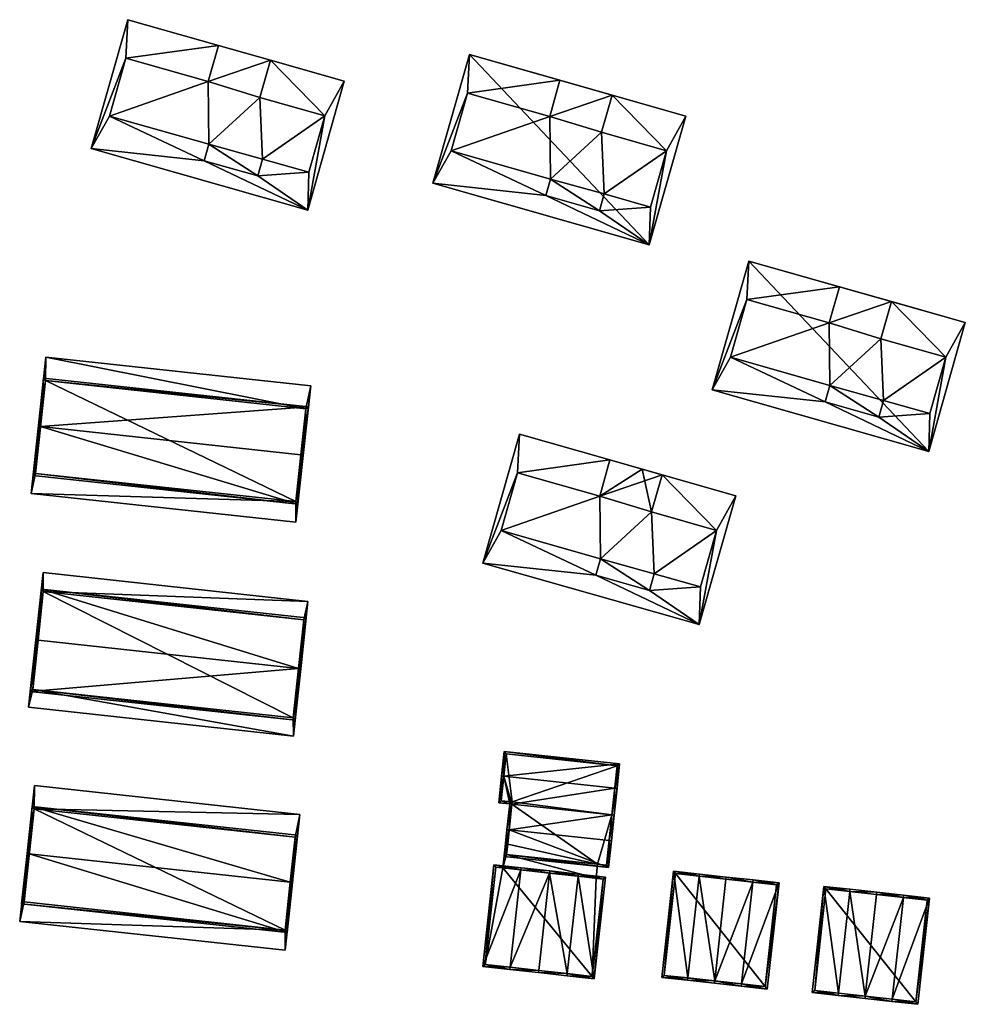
# Model space of a CAD drawing. Header units: inches. Extents: x 2685601 to 2690022, y 1235992 to 1239010.
# Tile 366 of 390: x 2689895 to 2690000, y 1237883 to 1237992. Entities that reach past the tile are written whole.
import ezdxf

# ---------------------------------------------------------------- set-up
doc = ezdxf.new("R2010")
doc.units = ezdxf.units.IN
doc.header["$MEASUREMENT"] = 0
doc.layers.add('Gebaeude Einzelhaus', color=10, linetype='Continuous')
doc.layers.add('Offenes Gebaeude', color=10, linetype='Continuous')

msp = doc.modelspace()

# ---------------------------------------------------------------- meshes
at = {"layer": 'Gebaeude Einzelhaus'}
mesh = msp.add_polyface(dxfattribs=at)
corners = [(2689921.7, 1237976.56, 540.943), (2689926.861, 1237975.093, 540.943), (2689928.645, 1237981.365, 540.943), (2689921.404, 1237983.424, 540.943), (2689915.641, 1237985.178, 540.943), (2689922.579, 1237987.558, 540.943), (2689915.741, 1237978.21, 540.943), (2689916.788, 1237989.205, 540.943), (2689904.69, 1237981.354, 540.943), (2689906.515, 1237987.774, 540.943), (2689921.169, 1237974.693, 540.943), (2689915.221, 1237976.384, 540.943), (2689902.649, 1237977.741, 537.784), (2689904.69, 1237981.354, 537.784), (2689906.515, 1237987.774, 537.784), (2689915.221, 1237976.384, 537.784), (2689915.741, 1237978.21, 537.784), (2689916.788, 1237989.204, 537.784), (2689915.641, 1237985.178, 537.784), (2689906.724, 1237992.066, 537.784), (2689926.721, 1237970.895, 537.784), (2689928.645, 1237981.365, 537.784), (2689930.795, 1237985.221, 537.784), (2689926.861, 1237975.093, 537.784), (2689921.169, 1237974.693, 537.784), (2689922.579, 1237987.557, 537.784), (2689921.404, 1237983.424, 537.784), (2689921.7, 1237976.56, 537.784), (2689922.579, 1237987.558, 525.927), (2689916.788, 1237989.205, 525.927), (2689915.741, 1237978.21, 525.927), (2689921.169, 1237974.693, 525.927), (2689915.221, 1237976.384, 525.927), (2689921.7, 1237976.56, 525.927), (2689915.641, 1237985.178, 525.927), (2689904.69, 1237981.354, 525.927), (2689921.404, 1237983.424, 525.927), (2689906.515, 1237987.774, 525.927), (2689928.645, 1237981.365, 525.927), (2689926.861, 1237975.093, 525.927), (2689926.721, 1237970.895, 525.927), (2689902.649, 1237977.741, 525.927), (2689930.795, 1237985.221, 525.927), (2689922.579, 1237987.557, 525.927), (2689906.724, 1237992.066, 525.927)]
mesh.append_faces([[corners[k] for k in face] for face in [(24, 23, 27), (21, 25, 26), (21, 22, 25), (15, 20, 24), (24, 20, 23), (23, 20, 21), (21, 20, 22), (15, 12, 20), (12, 14, 19), (19, 14, 17), (17, 14, 18), (16, 13, 15), (15, 13, 12), (12, 13, 14), (0, 6, 10), (10, 6, 11), (6, 4, 8), (8, 4, 9), (4, 5, 7), (0, 3, 6), (6, 3, 4), (4, 3, 5), (0, 2, 3), (0, 1, 2)]], dxfattribs={"color": 13})
mesh.append_faces([[corners[k] for k in face] for face in [(40, 38, 42), (42, 38, 43), (43, 38, 36), (40, 39, 38), (40, 31, 39), (39, 31, 33), (40, 32, 31), (32, 35, 30), (37, 29, 34), (37, 44, 29), (40, 41, 32), (32, 41, 35), (35, 41, 37), (37, 41, 44), (12, 19, 41), (41, 19, 44), (17, 29, 19), (19, 29, 44), (22, 42, 25), (25, 42, 43), (22, 20, 42), (42, 20, 40), (20, 12, 40), (40, 12, 41), (33, 38, 39), (33, 36, 38), (36, 34, 28), (28, 34, 29), (34, 35, 37), (33, 30, 36), (36, 30, 34), (34, 30, 35), (33, 31, 30), (30, 31, 32), (26, 25, 3), (3, 25, 5), (3, 2, 26), (26, 2, 21), (23, 21, 1), (1, 21, 2), (1, 0, 23), (23, 0, 27), (0, 10, 27), (27, 10, 24), (10, 11, 24), (24, 11, 15), (16, 15, 6), (6, 15, 11), (13, 16, 8), (8, 16, 6), (14, 13, 9), (9, 13, 8), (9, 4, 14), (14, 4, 18), (4, 17, 18), (4, 7, 17), (28, 17, 25), (25, 17, 5), (5, 17, 7), (28, 29, 17)]], dxfattribs={"color": 41})
mesh = msp.add_polyface(dxfattribs=at)
corners = [(2689964.709, 1237967.019, 538.636), (2689959.156, 1237970.816, 538.636), (2689953.209, 1237972.508, 538.636), (2689964.849, 1237971.216, 538.636), (2689959.688, 1237972.684, 538.636), (2689942.678, 1237977.478, 538.636), (2689953.729, 1237974.334, 538.636), (2689940.636, 1237973.865, 538.636), (2689944.503, 1237983.898, 538.636), (2689954.775, 1237985.328, 538.636), (2689953.629, 1237981.301, 538.636), (2689944.711, 1237988.19, 538.636), (2689966.633, 1237977.489, 538.636), (2689968.783, 1237981.345, 538.636), (2689960.566, 1237983.681, 538.636), (2689959.391, 1237979.548, 538.636), (2689953.629, 1237981.301, 541.795), (2689960.566, 1237983.681, 541.795), (2689954.775, 1237985.329, 541.795), (2689944.503, 1237983.898, 541.795), (2689942.678, 1237977.478, 541.795), (2689953.729, 1237974.334, 541.795), (2689959.391, 1237979.548, 541.795), (2689953.209, 1237972.508, 541.795), (2689959.156, 1237970.816, 541.795), (2689959.688, 1237972.684, 541.795), (2689964.849, 1237971.216, 541.795), (2689966.633, 1237977.489, 541.795), (2689964.709, 1237967.019, 527.211), (2689940.636, 1237973.865, 527.211), (2689968.783, 1237981.345, 527.211), (2689958.126, 1237984.375, 538.636), (2689944.711, 1237988.19, 527.211)]
mesh.append_faces([[corners[k] for k in face] for face in [(27, 22, 25), (26, 27, 25), (25, 22, 21), (24, 25, 21), (23, 24, 21), (22, 17, 16), (21, 22, 16), (20, 21, 16), (19, 20, 16), (16, 17, 18), (12, 14, 15), (12, 13, 14), (3, 0, 12), (12, 0, 13), (7, 8, 11), (11, 8, 9), (9, 8, 10), (7, 5, 8), (0, 2, 7), (7, 2, 5), (5, 2, 6), (4, 1, 3), (3, 1, 0), (0, 1, 2)]], dxfattribs={"color": 13})
mesh.append_faces([[corners[k] for k in face] for face in [(17, 31, 18), (18, 31, 9), (17, 14, 31), (17, 22, 14), (14, 22, 15), (12, 15, 27), (27, 15, 22), (27, 26, 12), (12, 26, 3), (26, 25, 3), (3, 25, 4), (25, 24, 4), (4, 24, 1), (24, 23, 1), (1, 23, 2), (23, 21, 2), (2, 21, 6), (21, 20, 6), (6, 20, 5), (8, 5, 19), (19, 5, 20), (19, 16, 8), (8, 16, 10), (16, 9, 10), (16, 18, 9), (28, 32, 30), (28, 29, 32), (7, 11, 29), (29, 11, 32), (31, 32, 9), (9, 32, 11), (14, 30, 31), (31, 30, 32), (14, 13, 30), (13, 0, 30), (30, 0, 28), (0, 7, 28), (28, 7, 29)]], dxfattribs={"color": 41})
mesh = msp.add_polyface(dxfattribs=at)
corners = [(2689995.773, 1237944.055, 537.215), (2689990.22, 1237947.853, 537.215), (2689984.273, 1237949.544, 537.215), (2689995.913, 1237948.253, 537.215), (2689990.751, 1237949.72, 537.215), (2689973.741, 1237954.514, 537.215), (2689984.793, 1237951.37, 537.215), (2689971.7, 1237950.901, 537.215), (2689975.566, 1237960.934, 537.215), (2689985.839, 1237962.364, 537.215), (2689984.693, 1237958.338, 537.215), (2689975.775, 1237965.226, 537.215), (2689997.696, 1237954.525, 537.215), (2689999.846, 1237958.381, 537.215), (2689991.63, 1237960.717, 537.215), (2689990.455, 1237956.584, 537.215), (2689984.693, 1237958.338, 540.374), (2689991.63, 1237960.718, 540.374), (2689985.839, 1237962.365, 540.374), (2689975.566, 1237960.934, 540.374), (2689973.741, 1237954.514, 540.374), (2689984.793, 1237951.37, 540.374), (2689990.455, 1237956.584, 540.374), (2689984.273, 1237949.544, 540.374), (2689990.22, 1237947.853, 540.374), (2689990.751, 1237949.72, 540.374), (2689995.913, 1237948.253, 540.374), (2689997.696, 1237954.525, 540.374), (2689999.846, 1237958.381, 525.347), (2689995.773, 1237944.055, 525.347), (2689975.775, 1237965.226, 525.347), (2689971.7, 1237950.901, 525.347)]
mesh.append_faces([[corners[k] for k in face] for face in [(27, 22, 25), (26, 27, 25), (25, 22, 21), (24, 25, 21), (23, 24, 21), (22, 17, 16), (21, 22, 16), (20, 21, 16), (19, 20, 16), (16, 17, 18), (12, 14, 15), (12, 13, 14), (3, 0, 12), (12, 0, 13), (7, 8, 11), (11, 8, 9), (9, 8, 10), (7, 5, 8), (0, 2, 7), (7, 2, 5), (5, 2, 6), (4, 1, 3), (3, 1, 0), (0, 1, 2)]], dxfattribs={"color": 13})
mesh.append_faces([[corners[k] for k in face] for face in [(14, 9, 17), (17, 9, 18), (17, 22, 14), (14, 22, 15), (12, 15, 27), (27, 15, 22), (27, 26, 12), (12, 26, 3), (4, 3, 25), (25, 3, 26), (1, 4, 24), (24, 4, 25), (2, 1, 23), (23, 1, 24), (23, 21, 2), (2, 21, 6), (21, 20, 6), (6, 20, 5), (8, 5, 19), (19, 5, 20), (19, 16, 8), (8, 16, 10), (16, 9, 10), (16, 18, 9), (28, 29, 30), (30, 29, 31), (0, 7, 29), (29, 7, 31), (7, 11, 31), (31, 11, 30), (9, 30, 11), (14, 28, 9), (9, 28, 30), (14, 13, 28), (13, 0, 28), (28, 0, 29)]], dxfattribs={"color": 41})
mesh = msp.add_polyface(dxfattribs=at)
corners = [(2689897.025, 1237946.803, 536.75), (2689926.805, 1237949.016, 533.336), (2689897.361, 1237952.211, 533.336), (2689925.973, 1237943.661, 536.75), (2689926.22, 1237943.634, 536.75), (2689896.778, 1237946.83, 536.75), (2689896.185, 1237941.38, 533.336), (2689925.629, 1237938.184, 533.336), (2689926.53, 1237948.795, 533.493), (2689925.408, 1237938.459, 533.491), (2689897.583, 1237951.936, 533.493), (2689896.46, 1237941.601, 533.491), (2689897.583, 1237951.936, 531.972), (2689926.53, 1237948.795, 531.972), (2689926.53, 1237948.795, 531.872), (2689897.583, 1237951.936, 521.79), (2689897.583, 1237951.936, 531.872), (2689926.53, 1237948.795, 521.79), (2689896.46, 1237941.601, 521.79), (2689896.46, 1237941.601, 531.872), (2689896.46, 1237941.601, 531.972), (2689925.408, 1237938.459, 531.972), (2689925.408, 1237938.459, 521.79), (2689925.408, 1237938.459, 531.872)]
mesh.append_faces([[corners[k] for k in face] for face in [(11, 9, 7), (6, 11, 7), (0, 11, 5), (10, 0, 5), (5, 11, 6), (2, 10, 5), (8, 10, 1), (1, 10, 2), (9, 3, 4), (4, 3, 8), (7, 9, 4), (4, 8, 1), (0, 7, 3), (3, 7, 4), (5, 6, 0), (0, 6, 7), (0, 2, 5), (4, 1, 3), (3, 1, 0), (0, 1, 2)]], dxfattribs={"color": 13})
mesh.append_faces([[corners[k] for k in face] for face in [(15, 22, 18), (17, 22, 15), (22, 17, 23), (23, 17, 14), (8, 3, 13), (13, 3, 21), (21, 3, 9), (18, 22, 19), (19, 22, 23), (9, 11, 21), (21, 11, 20), (11, 0, 20), (20, 0, 12), (12, 0, 10), (15, 18, 16), (16, 18, 19), (17, 15, 14), (14, 15, 16), (10, 8, 12), (12, 8, 13)]], dxfattribs={"color": 41})
mesh = msp.add_polyface(dxfattribs=at)
corners = [(2689959.19, 1237939.066, 536.961), (2689966.128, 1237941.446, 536.961), (2689960.336, 1237943.094, 536.961), (2689950.064, 1237941.663, 536.961), (2689948.239, 1237935.243, 536.961), (2689959.29, 1237932.099, 536.961), (2689964.953, 1237937.313, 536.961), (2689958.77, 1237930.273, 536.961), (2689964.718, 1237928.581, 536.961), (2689965.249, 1237930.449, 536.961), (2689970.41, 1237928.981, 536.961), (2689972.194, 1237935.254, 536.961), (2689970.27, 1237924.784, 533.801), (2689964.718, 1237928.581, 533.801), (2689958.77, 1237930.273, 533.801), (2689970.41, 1237928.981, 533.801), (2689965.249, 1237930.449, 533.801), (2689948.239, 1237935.243, 533.801), (2689959.29, 1237932.099, 533.801), (2689946.198, 1237931.63, 533.801), (2689950.064, 1237941.663, 533.801), (2689960.336, 1237943.093, 533.801), (2689959.19, 1237939.066, 533.801), (2689950.273, 1237945.955, 533.801), (2689972.194, 1237935.254, 533.801), (2689974.344, 1237939.11, 533.801), (2689966.128, 1237941.446, 533.801), (2689964.953, 1237937.313, 533.801), (2689963.924, 1237942.073, 522.226), (2689966.128, 1237941.446, 522.226), (2689960.336, 1237943.094, 522.226), (2689959.29, 1237932.099, 522.226), (2689964.718, 1237928.581, 522.226), (2689958.77, 1237930.273, 522.226), (2689965.249, 1237930.449, 522.226), (2689959.19, 1237939.066, 522.226), (2689948.239, 1237935.243, 522.226), (2689964.953, 1237937.313, 522.226), (2689950.064, 1237941.663, 522.226), (2689972.194, 1237935.254, 522.226), (2689970.41, 1237928.981, 522.226), (2689974.344, 1237939.11, 522.226), (2689950.273, 1237945.955, 522.226), (2689946.198, 1237931.63, 522.226), (2689970.27, 1237924.784, 522.226)]
mesh.append_faces([[corners[k] for k in face] for face in [(24, 26, 27), (24, 25, 26), (15, 12, 24), (24, 12, 25), (19, 20, 23), (23, 20, 21), (21, 20, 22), (19, 17, 20), (12, 14, 19), (19, 14, 17), (17, 14, 18), (16, 13, 15), (15, 13, 12), (12, 13, 14), (11, 6, 9), (10, 11, 9), (9, 6, 5), (8, 9, 5), (7, 8, 5), (6, 1, 0), (5, 6, 0), (4, 5, 0), (3, 4, 0), (0, 1, 2)]], dxfattribs={"color": 13})
mesh.append_faces([[corners[k] for k in face] for face in [(41, 39, 29), (29, 39, 37), (40, 32, 34), (33, 36, 31), (38, 30, 35), (38, 42, 30), (33, 43, 36), (36, 43, 38), (38, 43, 42), (41, 44, 39), (39, 44, 40), (40, 44, 32), (32, 44, 33), (33, 44, 43), (25, 12, 41), (41, 12, 44), (12, 19, 44), (44, 19, 43), (19, 23, 43), (43, 23, 42), (21, 30, 23), (23, 30, 42), (25, 41, 26), (26, 41, 29), (34, 39, 40), (34, 37, 39), (37, 28, 29), (37, 35, 28), (28, 35, 30), (35, 36, 38), (34, 31, 37), (37, 31, 35), (35, 31, 36), (34, 32, 31), (31, 32, 33), (21, 28, 30), (21, 26, 28), (28, 26, 29), (21, 1, 26), (21, 2, 1), (27, 26, 6), (6, 26, 1), (6, 11, 27), (27, 11, 24), (11, 10, 24), (24, 10, 15), (16, 15, 9), (9, 15, 10), (13, 16, 8), (8, 16, 9), (8, 7, 13), (13, 7, 14), (7, 5, 14), (14, 5, 18), (5, 4, 18), (18, 4, 17), (20, 17, 3), (3, 17, 4), (3, 0, 20), (20, 0, 22), (0, 21, 22), (0, 2, 21)]], dxfattribs={"color": 41})
mesh = msp.add_polyface(dxfattribs=at)
corners = [(2689925.695, 1237919.908, 532.956), (2689925.32, 1237914.138, 529.732), (2689925.943, 1237919.881, 532.956), (2689895.866, 1237917.335, 529.733), (2689896.738, 1237923.052, 532.956), (2689896.49, 1237923.079, 532.956), (2689926.558, 1237925.544, 529.733), (2689897.105, 1237928.741, 529.733), (2689925.099, 1237914.413, 529.871), (2689896.141, 1237917.556, 529.872), (2689926.283, 1237925.323, 529.874), (2689897.326, 1237928.466, 529.874), (2689897.326, 1237928.466, 528.543), (2689926.283, 1237925.323, 528.543), (2689926.283, 1237925.323, 528.443), (2689897.326, 1237928.466, 518.069), (2689897.326, 1237928.466, 528.443), (2689926.283, 1237925.323, 518.069), (2689896.141, 1237917.556, 518.069), (2689896.141, 1237917.556, 528.443), (2689896.141, 1237917.556, 528.543), (2689925.099, 1237914.413, 528.543), (2689925.099, 1237914.413, 518.069), (2689925.099, 1237914.413, 528.443)]
mesh.append_faces([[corners[k] for k in face] for face in [(4, 9, 5), (11, 4, 5), (5, 9, 3), (10, 11, 7), (7, 11, 5), (6, 10, 7), (8, 0, 2), (2, 0, 10), (2, 10, 6), (9, 8, 1), (3, 9, 1), (1, 8, 2), (0, 7, 4), (4, 7, 5), (2, 6, 0), (0, 6, 7), (3, 4, 5), (3, 0, 4), (3, 1, 0), (0, 1, 2)]], dxfattribs={"color": 13})
mesh.append_faces([[corners[k] for k in face] for face in [(15, 22, 18), (17, 22, 15), (22, 17, 23), (23, 17, 14), (10, 0, 13), (13, 0, 21), (21, 0, 8), (18, 22, 19), (19, 22, 23), (8, 9, 21), (21, 9, 20), (9, 4, 20), (20, 4, 12), (12, 4, 11), (15, 18, 16), (16, 18, 19), (17, 15, 14), (14, 15, 16), (11, 10, 12), (12, 10, 13)]], dxfattribs={"color": 41})
mesh = msp.add_polyface(dxfattribs=at)
corners = [(2689948.535, 1237907.917, 532.136), (2689961.41, 1237909.311, 529.777), (2689948.578, 1237910.678, 529.777), (2689960.871, 1237906.604, 532.136), (2689961.119, 1237906.578, 532.136), (2689948.286, 1237907.944, 532.136), (2689960.554, 1237903.627, 529.777), (2689960.803, 1237903.6, 529.777), (2689949.435, 1237904.812, 529.777), (2689947.97, 1237904.968, 529.777), (2689949.186, 1237904.838, 529.777), (2689961.135, 1237909.089, 529.991), (2689948.8, 1237910.403, 529.991), (2689948.245, 1237905.19, 529.974), (2689949.461, 1237905.06, 529.974), (2689949.129, 1237901.943, 532.136), (2689948.565, 1237899.004, 529.777), (2689960.181, 1237897.766, 529.777), (2689948.881, 1237901.969, 532.136), (2689960.249, 1237900.759, 532.136), (2689960.496, 1237900.733, 532.136), (2689948.84, 1237899.226, 529.975), (2689959.959, 1237898.041, 529.975), (2689961.135, 1237909.089, 519.421), (2689960.554, 1237903.627, 519.421), (2689948.8, 1237910.403, 519.421), (2689948.245, 1237905.19, 519.421), (2689949.461, 1237905.06, 519.421), (2689949.435, 1237904.812, 519.421), (2689948.962, 1237900.374, 527.658), (2689948.962, 1237900.374, 519.421), (2689948.84, 1237899.226, 527.658), (2689958.966, 1237898.147, 527.658), (2689959.959, 1237898.041, 519.421), (2689958.966, 1237898.147, 519.421), (2689948.84, 1237899.226, 519.421)]
mesh.append_faces([[corners[k] for k in face] for face in [(8, 15, 10), (7, 19, 6), (22, 19, 20), (20, 19, 7), (21, 22, 17), (17, 22, 20), (16, 21, 17), (15, 21, 18), (10, 15, 18), (18, 21, 16), (6, 19, 7), (7, 19, 20), (10, 15, 8), (8, 15, 6), (6, 15, 19), (10, 18, 15), (15, 17, 19), (19, 17, 20), (18, 16, 15), (15, 16, 17), (10, 14, 8), (5, 13, 9), (9, 13, 10), (10, 13, 14), (5, 0, 13), (2, 12, 5), (5, 12, 0), (4, 11, 1), (1, 11, 2), (2, 11, 12), (4, 3, 11), (7, 6, 4), (4, 6, 3), (8, 0, 10), (10, 0, 9), (9, 0, 5), (6, 3, 8), (8, 3, 0), (7, 4, 6), (6, 4, 3), (0, 2, 5), (4, 1, 3), (3, 1, 0), (0, 1, 2)]], dxfattribs={"color": 13})
mesh.append_faces([[corners[k] for k in face] for face in [(24, 34, 28), (28, 34, 30), (30, 34, 35), (24, 33, 34), (6, 33, 24), (6, 22, 33), (6, 19, 22), (33, 32, 34), (32, 21, 31), (33, 22, 32), (32, 22, 21), (15, 29, 21), (21, 29, 31), (29, 28, 30), (15, 8, 29), (29, 8, 28), (25, 27, 26), (23, 27, 25), (24, 28, 27), (24, 27, 23), (8, 27, 28), (8, 14, 27), (14, 13, 27), (27, 13, 26), (13, 25, 26), (0, 12, 13), (13, 12, 25), (12, 11, 25), (25, 11, 23), (3, 6, 11), (11, 6, 23), (23, 6, 24)]], dxfattribs={"color": 41})
mesh = msp.add_polyface(dxfattribs=at)
corners = [(2689895.765, 1237899.282, 530.745), (2689896.088, 1237904.564, 527.585), (2689895.516, 1237899.309, 530.745), (2689924.788, 1237896.132, 530.744), (2689925.606, 1237901.359, 527.585), (2689925.036, 1237896.105, 530.745), (2689894.911, 1237893.736, 527.585), (2689924.431, 1237890.533, 527.585), (2689925.331, 1237901.138, 527.734), (2689924.788, 1237896.133, 530.744), (2689896.309, 1237904.289, 527.734), (2689895.186, 1237893.958, 527.726), (2689924.21, 1237890.808, 527.726), (2689924.21, 1237890.808, 526.232), (2689925.331, 1237901.138, 515.608), (2689925.331, 1237901.138, 526.232), (2689924.21, 1237890.808, 515.608), (2689924.21, 1237890.808, 526.332), (2689925.331, 1237901.138, 526.332), (2689896.309, 1237904.289, 526.332), (2689896.309, 1237904.289, 515.608), (2689896.309, 1237904.289, 526.232), (2689895.186, 1237893.958, 515.608), (2689895.186, 1237893.958, 526.232), (2689895.186, 1237893.958, 526.332)]
mesh.append_faces([[corners[k] for k in face] for face in [(9, 5, 12), (6, 12, 7), (7, 12, 5), (2, 11, 6), (6, 11, 12), (2, 0, 11), (1, 10, 2), (2, 10, 0), (4, 8, 1), (1, 8, 10), (4, 5, 8), (8, 5, 9), (0, 7, 3), (3, 7, 5), (2, 6, 0), (0, 6, 7), (4, 3, 5), (4, 1, 3), (3, 1, 0), (0, 1, 2)]], dxfattribs={"color": 13})
mesh.append_faces([[corners[k] for k in face] for face in [(14, 16, 20), (20, 16, 22), (12, 11, 17), (17, 11, 24), (22, 16, 23), (23, 16, 13), (11, 0, 24), (24, 0, 19), (19, 0, 10), (20, 22, 21), (21, 22, 23), (14, 20, 15), (15, 20, 21), (10, 8, 19), (19, 8, 18), (8, 9, 18), (18, 9, 17), (17, 9, 12), (16, 14, 13), (13, 14, 15)]], dxfattribs={"color": 41})
mesh = msp.add_polyface(dxfattribs=at)
corners = [(2689958.797, 1237896.564, 527.658), (2689958.966, 1237898.147, 527.658), (2689948.84, 1237899.226, 527.658), (2689948.714, 1237900.4, 527.658), (2689948.962, 1237900.374, 527.658), (2689948.428, 1237897.712, 527.658), (2689948.714, 1237900.4, 519.421), (2689948.962, 1237900.374, 519.421), (2689948.428, 1237897.712, 519.421), (2689958.966, 1237898.147, 519.421), (2689958.797, 1237896.564, 519.421), (2689948.84, 1237899.226, 519.421)]
mesh.append_faces([[corners[k] for k in face] for face in [(0, 2, 5), (5, 2, 3), (3, 2, 4), (0, 1, 2)]], dxfattribs={"color": 13})
mesh.append_faces([[corners[k] for k in face] for face in [(6, 11, 8), (8, 11, 10), (10, 11, 9), (6, 7, 11), (10, 9, 0), (0, 9, 1), (6, 8, 3), (3, 8, 5), (6, 4, 7), (6, 3, 4)]], dxfattribs={"color": 41})
mesh = msp.add_polyface(dxfattribs=at)
corners = [(2689950.434, 1237897.49, 531.631), (2689947.431, 1237898.074, 528.935), (2689946.179, 1237886.759, 528.934), (2689950.461, 1237897.738, 531.631), (2689949.236, 1237886.672, 531.631), (2689949.209, 1237886.424, 531.631), (2689952.383, 1237886.073, 528.934), (2689952.41, 1237886.32, 528.934), (2689953.608, 1237897.139, 528.935), (2689953.635, 1237897.386, 528.935), (2689955.558, 1237885.721, 531.631), (2689955.585, 1237885.969, 531.631), (2689956.783, 1237896.787, 531.631), (2689956.81, 1237897.035, 531.631), (2689958.586, 1237885.385, 528.934), (2689959.84, 1237896.7, 528.934), (2689946.455, 1237886.98, 529.155), (2689947.653, 1237897.798, 529.156), (2689958.365, 1237885.661, 529.155), (2689959.564, 1237896.479, 529.155), (2689948.428, 1237897.712, 527.658), (2689947.653, 1237897.798, 519.421), (2689958.797, 1237896.564, 527.658), (2689959.564, 1237896.479, 519.421), (2689958.797, 1237896.564, 519.421), (2689948.428, 1237897.712, 519.421), (2689946.455, 1237886.98, 519.421), (2689958.365, 1237885.661, 519.42)]
mesh.append_faces([[corners[k] for k in face] for face in [(0, 17, 3), (8, 0, 9), (12, 8, 9), (9, 0, 3), (19, 12, 13), (13, 12, 9), (15, 19, 13), (14, 18, 19), (14, 19, 15), (11, 18, 10), (10, 18, 14), (7, 11, 6), (6, 11, 10), (4, 7, 5), (16, 4, 5), (5, 7, 6), (2, 16, 5), (17, 16, 1), (3, 17, 1), (1, 16, 2), (12, 15, 13), (10, 14, 11), (11, 14, 12), (12, 14, 15), (8, 13, 9), (8, 12, 13), (6, 11, 7), (7, 11, 8), (8, 11, 12), (6, 10, 11), (0, 9, 3), (4, 8, 0), (0, 8, 9), (5, 7, 4), (4, 7, 8), (5, 6, 7), (0, 2, 4), (4, 2, 5), (3, 1, 0), (0, 1, 2)]], dxfattribs={"color": 13})
mesh.append_faces([[corners[k] for k in face] for face in [(25, 26, 21), (23, 27, 24), (24, 27, 25), (25, 27, 26), (19, 18, 23), (23, 18, 27), (7, 18, 11), (7, 27, 18), (7, 26, 27), (4, 16, 7), (7, 16, 26), (16, 21, 26), (16, 17, 21), (21, 20, 25), (22, 23, 24), (22, 19, 23), (22, 12, 19), (20, 8, 22), (22, 8, 12), (20, 0, 8), (21, 17, 20), (20, 17, 0)]], dxfattribs={"color": 41})
mesh = msp.add_polyface(dxfattribs=at)
corners = [(2689976.221, 1237896.13, 532.031), (2689973.261, 1237896.709, 529.166), (2689973.234, 1237896.461, 529.166), (2689976.249, 1237896.379, 532.031), (2689971.983, 1237885.15, 529.166), (2689974.941, 1237884.571, 532.031), (2689971.955, 1237884.901, 529.166), (2689974.969, 1237884.82, 532.031), (2689979.134, 1237896.059, 529.166), (2689977.826, 1237884.251, 529.166), (2689970.275, 1237897.04, 532.031), (2689970.247, 1237896.791, 532.031), (2689968.995, 1237885.481, 532.031), (2689968.968, 1237885.233, 532.031), (2689967.39, 1237897.359, 529.166), (2689966.083, 1237885.551, 529.166), (2689978.858, 1237895.838, 529.413), (2689967.611, 1237897.083, 529.413), (2689966.359, 1237885.773, 529.413), (2689977.605, 1237884.528, 529.413), (2689978.858, 1237895.838, 519.991), (2689967.611, 1237897.083, 519.991), (2689966.359, 1237885.773, 519.991), (2689977.605, 1237884.528, 519.991)]
mesh.append_faces([[corners[k] for k in face] for face in [(8, 19, 16), (9, 19, 8), (7, 19, 5), (4, 7, 5), (5, 19, 9), (6, 4, 5), (12, 4, 13), (18, 12, 13), (13, 4, 6), (15, 18, 13), (17, 18, 14), (14, 18, 15), (11, 17, 10), (10, 17, 14), (2, 11, 1), (0, 2, 1), (1, 11, 10), (16, 0, 3), (8, 16, 3), (3, 0, 1), (12, 15, 13), (10, 14, 11), (11, 14, 12), (12, 14, 15), (4, 13, 6), (4, 12, 13), (1, 11, 2), (2, 11, 4), (4, 11, 12), (1, 10, 11), (9, 7, 5), (9, 8, 7), (7, 8, 0), (0, 8, 3), (0, 4, 7), (7, 4, 5), (5, 4, 6), (0, 2, 4), (3, 1, 0), (0, 1, 2)]], dxfattribs={"color": 13})
mesh.append_faces([[corners[k] for k in face] for face in [(21, 23, 22), (20, 23, 21), (16, 23, 20), (19, 23, 16), (7, 23, 19), (22, 23, 4), (4, 23, 7), (12, 22, 4), (18, 22, 12), (21, 22, 18), (17, 21, 18), (11, 21, 17), (20, 21, 2), (2, 21, 11), (0, 20, 2), (16, 20, 0)]], dxfattribs={"color": 41})
mesh = msp.add_polyface(dxfattribs=at)
corners = [(2689992.991, 1237894.679, 532.031), (2689990.004, 1237895.009, 529.166), (2689989.977, 1237894.761, 529.166), (2689992.963, 1237894.43, 532.031), (2689988.726, 1237883.45, 529.166), (2689991.684, 1237882.871, 532.031), (2689988.698, 1237883.201, 529.166), (2689991.712, 1237883.12, 532.031), (2689995.876, 1237894.359, 529.166), (2689994.569, 1237882.551, 529.166), (2689987.018, 1237895.34, 532.031), (2689986.99, 1237895.091, 532.031), (2689985.737, 1237883.781, 532.031), (2689985.71, 1237883.533, 532.031), (2689984.133, 1237895.659, 529.166), (2689982.825, 1237883.851, 529.166), (2689995.6, 1237894.138, 529.413), (2689984.354, 1237895.383, 529.413), (2689983.101, 1237884.073, 529.413), (2689994.348, 1237882.828, 529.413), (2689995.6, 1237894.138, 520.025), (2689984.354, 1237895.383, 520.025), (2689983.101, 1237884.073, 520.025), (2689994.348, 1237882.828, 520.025)]
mesh.append_faces([[corners[k] for k in face] for face in [(8, 19, 16), (9, 19, 8), (7, 19, 5), (4, 7, 5), (5, 19, 9), (6, 4, 5), (12, 4, 13), (18, 12, 13), (13, 4, 6), (15, 18, 13), (17, 18, 14), (14, 18, 15), (11, 17, 10), (10, 17, 14), (2, 11, 1), (3, 2, 1), (1, 11, 10), (16, 3, 0), (8, 16, 0), (0, 3, 1), (12, 15, 13), (10, 14, 11), (11, 14, 12), (12, 14, 15), (4, 13, 6), (4, 12, 13), (1, 11, 2), (2, 11, 4), (4, 11, 12), (1, 10, 11), (9, 7, 5), (9, 8, 7), (7, 8, 3), (3, 8, 0), (3, 4, 7), (7, 4, 5), (5, 4, 6), (0, 2, 3), (3, 2, 4), (0, 1, 2)]], dxfattribs={"color": 13})
mesh.append_faces([[corners[k] for k in face] for face in [(21, 23, 22), (20, 23, 21), (16, 23, 20), (19, 23, 16), (7, 23, 19), (22, 23, 4), (4, 23, 7), (12, 22, 4), (18, 22, 12), (21, 22, 18), (17, 21, 18), (11, 21, 17), (20, 21, 2), (2, 21, 11), (3, 20, 2), (16, 20, 3)]], dxfattribs={"color": 41})
at = {"layer": 'Offenes Gebaeude'}
mesh = msp.add_polyface(dxfattribs=at)
corners = [(2689926.53, 1237948.795, 531.972), (2689927.055, 1237951.323, 531.972), (2689897.614, 1237954.518, 531.972), (2689925.413, 1237936.186, 531.972), (2689897.583, 1237951.936, 531.972), (2689895.971, 1237939.381, 531.972), (2689925.408, 1237938.459, 531.972), (2689896.46, 1237941.601, 531.972), (2689927.055, 1237951.323, 531.872), (2689925.413, 1237936.186, 531.872), (2689897.614, 1237954.518, 531.872), (2689895.971, 1237939.381, 531.872), (2689925.408, 1237938.459, 531.872), (2689926.53, 1237948.795, 531.872), (2689897.583, 1237951.936, 531.872), (2689896.46, 1237941.601, 531.872)]
mesh.append_faces([[corners[k] for k in face] for face in [(3, 0, 6), (4, 5, 7), (7, 5, 6), (6, 5, 3), (0, 2, 4), (4, 2, 5), (1, 0, 3), (0, 1, 2)]], dxfattribs={"color": 13})
mesh.append_faces([[corners[k] for k in face] for face in [(14, 10, 13), (13, 10, 8), (12, 11, 15), (15, 11, 14), (14, 11, 10), (9, 12, 13), (9, 13, 8), (12, 9, 11), (3, 11, 9), (5, 11, 3), (10, 11, 2), (2, 11, 5), (8, 10, 1), (1, 10, 2), (9, 8, 3), (3, 8, 1)]], dxfattribs={"color": 41})
mesh = msp.add_polyface(dxfattribs=at)
corners = [(2689897.326, 1237928.466, 528.543), (2689897.304, 1237930.568, 528.543), (2689895.678, 1237915.589, 528.543), (2689926.755, 1237927.371, 528.543), (2689896.141, 1237917.556, 528.543), (2689925.129, 1237912.393, 528.543), (2689926.283, 1237925.323, 528.543), (2689925.099, 1237914.413, 528.543), (2689897.304, 1237930.568, 528.443), (2689926.755, 1237927.371, 528.443), (2689895.678, 1237915.589, 528.443), (2689925.129, 1237912.393, 528.443), (2689926.283, 1237925.323, 528.443), (2689897.326, 1237928.466, 528.443), (2689896.141, 1237917.556, 528.443), (2689925.099, 1237914.413, 528.443)]
mesh.append_faces([[corners[k] for k in face] for face in [(3, 0, 6), (4, 5, 7), (7, 5, 6), (6, 5, 3), (0, 2, 4), (4, 2, 5), (1, 0, 3), (0, 1, 2)]], dxfattribs={"color": 13})
mesh.append_faces([[corners[k] for k in face] for face in [(14, 10, 13), (13, 10, 8), (12, 11, 15), (15, 11, 14), (14, 11, 10), (9, 12, 13), (9, 13, 8), (12, 9, 11), (3, 11, 9), (5, 11, 3), (10, 11, 2), (2, 11, 5), (8, 10, 1), (1, 10, 2), (9, 8, 3), (3, 8, 1)]], dxfattribs={"color": 41})
mesh = msp.add_polyface(dxfattribs=at)
corners = [(2689896.309, 1237904.289, 526.332), (2689896.339, 1237906.881, 526.332), (2689894.698, 1237891.765, 526.332), (2689925.858, 1237903.678, 526.332), (2689924.21, 1237890.808, 526.332), (2689924.218, 1237888.563, 526.332), (2689895.186, 1237893.958, 526.332), (2689925.331, 1237901.138, 526.332), (2689896.339, 1237906.881, 526.232), (2689925.858, 1237903.678, 526.232), (2689894.698, 1237891.765, 526.232), (2689924.218, 1237888.563, 526.232), (2689925.331, 1237901.138, 526.232), (2689896.309, 1237904.289, 526.232), (2689924.21, 1237890.808, 526.232), (2689895.186, 1237893.958, 526.232)]
mesh.append_faces([[corners[k] for k in face] for face in [(3, 0, 7), (4, 5, 7), (7, 5, 3), (0, 2, 6), (6, 2, 4), (4, 2, 5), (1, 0, 3), (0, 1, 2)]], dxfattribs={"color": 13})
mesh.append_faces([[corners[k] for k in face] for face in [(14, 10, 15), (15, 10, 13), (13, 10, 8), (12, 11, 14), (14, 11, 10), (9, 12, 13), (9, 13, 8), (12, 9, 11), (3, 11, 9), (5, 11, 3), (10, 11, 2), (2, 11, 5), (8, 10, 1), (1, 10, 2), (9, 8, 3), (3, 8, 1)]], dxfattribs={"color": 41})

doc.saveas('drawing.dxf')
